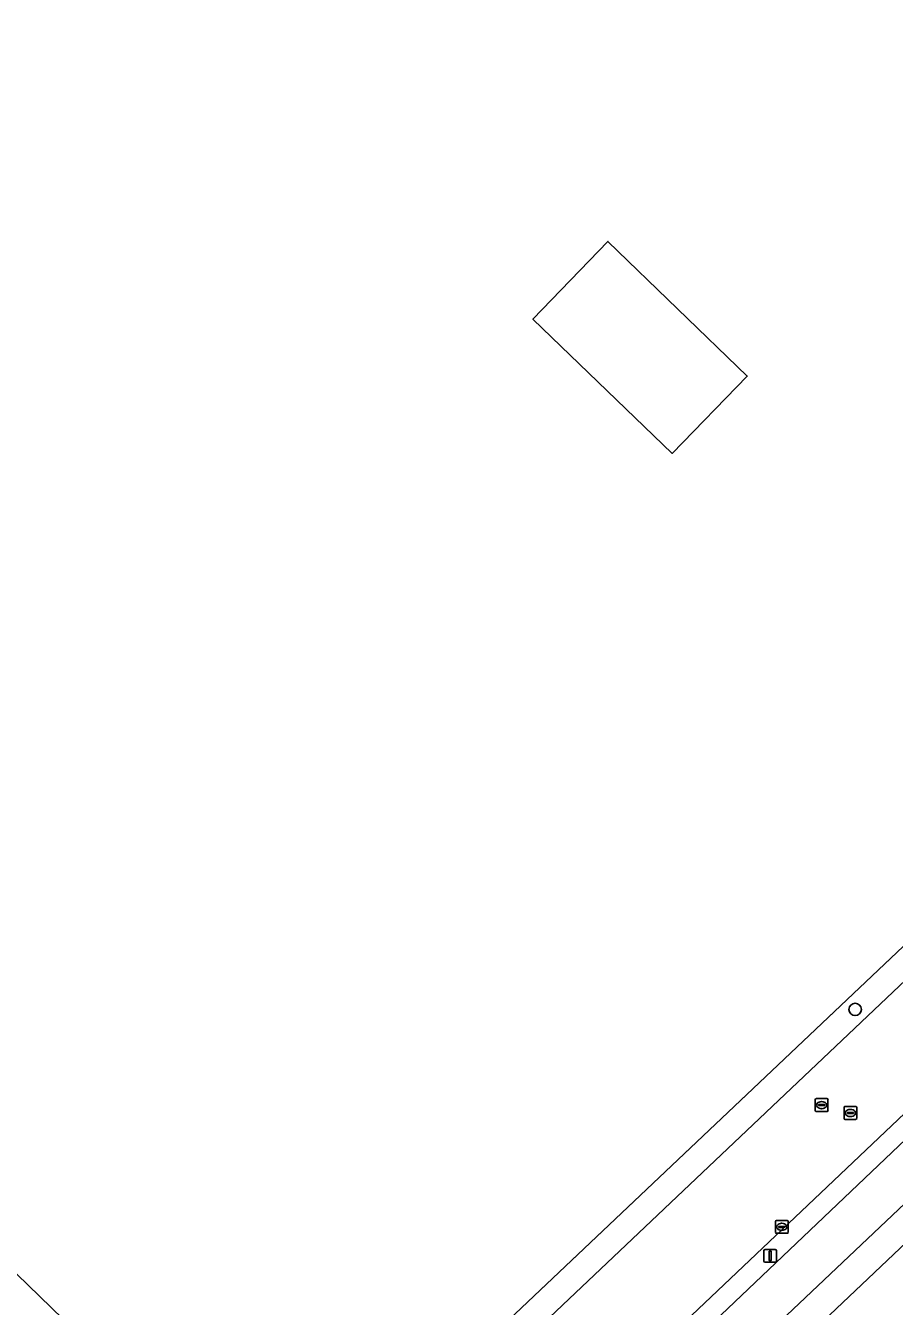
# Model space of a CAD drawing. Extents: x 156141 to 158132, y 385651 to 388333.
# Drawn here: x 156462.7 to 156531.1, y 387848.6 to 387949.4 of the extents above; entities that cross this region are included whole.
import ezdxf

# ---------------------------------------------------------------- set-up
doc = ezdxf.new("R2010")
doc.units = 0
for name, color, linetype in [('IMGEO_Berm_groen', 7, 'Continuous'), ('IMGEO_Boom', 7, 'Continuous'), ('IMGEO_Erf', 7, 'Continuous'), ('IMGEO_Fietspad_gesloten', 7, 'Continuous'), ('IMGEO_Groenvoorziening', 7, 'Continuous'), ('IMGEO_Hek', 7, 'Continuous'), ('IMGEO_Kolk', 7, 'Continuous'), ('IMGEO_Lichtmast', 7, 'Continuous'), ('IMGEO_Pand', 7, 'Continuous'), ('IMGEO_Rijbaan_lokaal_gesloten', 7, 'Continuous'), ('IMGEO_Rioolput', 7, 'Continuous')]:
    doc.layers.add(name, color=color, linetype=linetype)

msp = doc.modelspace()

# ---------------------------------------------------------------- linework, layer by layer
at = {"layer": 'IMGEO_Berm_groen'}
for points in [[(156602.01, 387930.31), (156492.22, 387826.16)], [(156493.72, 387825.34), (156568.03, 387896.04)]]:
    msp.add_lwpolyline(points, dxfattribs=at)
msp.add_lwpolyline([(156559.97, 387900.82), (156559.86, 387903.53), (156483.46, 387831.17), (156485.66, 387831.69), (156485.97, 387830.63), (156486.47, 387831.03), (156489.41, 387833.96)], close=True, dxfattribs=at)
at = {"layer": 'IMGEO_Boom'}
msp.add_circle((156527.97, 387871.95), 0.489, dxfattribs=at)
at = {"layer": 'IMGEO_Erf'}
for points in [[(156479.56, 387823.51), (156473.52, 387830.62), (156477.83, 387834.79), (156482.47, 387830.24), (156483.46, 387831.17), (156559.86, 387903.53), (156559.97, 387900.82), (156560.87, 387901.68), (156560.89, 387904.52), (156566.64, 387909.96), (156569.36, 387909.73), (156570.58, 387910.89), (156567.79, 387911.05), (156590.84, 387932.97), (156591.24, 387930.53), (156592.24, 387931.47), (156592.41, 387934.29), (156592.29, 387934.35), (156606.15, 387947.57)], [(156622.58, 387939.49), (156500.32, 387823.54), (156498.14, 387821.48), (156496.09, 387819.26), (156494.32, 387816.81), (156493.24, 387813.99), (156492.71, 387811.02), (156492.83, 387807.99), (156493.58, 387805.06), (156494.89, 387802.35), (156496.43, 387799.76), (156498.26, 387797.3), (156498.27, 387797.31), (156499.17, 387798.02), (156501.53, 387799.97), (156503.44, 387797.66), (156501.07, 387795.72), (156500.25, 387795.05), (156524.12, 387767.53), (156529.9, 387760.87), (156531.99, 387758.46), (156536.54, 387753.26), (156597.54, 387682.81)]]:
    msp.add_lwpolyline(points, dxfattribs=at)
msp.add_lwpolyline([(156519.48, 387921.84), (156513.57, 387915.74), (156502.6, 387926.32), (156508.51, 387932.45)], close=True, dxfattribs=at)
at = {"layer": 'IMGEO_Fietspad_gesloten'}
for points in [[(156498.61, 387825.16), (156570.53, 387893.25), (156617.18, 387937.68), (156628.75, 387948.69), (156628.79, 387948.73), (156640.77, 387960.07), (156641.1, 387960.38), (156641.81, 387961.15), (156658.69, 387977.15), (156690.74, 388007.26)], [(156602.46, 387928.57), (156568.03, 387896.04), (156493.72, 387825.34)]]:
    msp.add_lwpolyline(points, dxfattribs=at)
at = {"layer": 'IMGEO_Groenvoorziening'}
for points in [[(156628.79, 387948.73), (156628.75, 387948.69), (156617.18, 387937.68), (156570.53, 387893.25), (156498.61, 387825.16)], [(156495.29, 387798.03), (156497.52, 387795.46), (156498.88, 387796.55), (156498.26, 387797.3), (156496.43, 387799.76), (156494.89, 387802.35), (156493.58, 387805.06), (156492.83, 387807.99), (156492.71, 387811.02), (156493.24, 387813.99), (156494.32, 387816.81), (156496.09, 387819.26), (156498.14, 387821.48), (156500.32, 387823.54), (156622.58, 387939.49), (156649.33, 387932.1), (156782.83, 387784.44), (156820.8, 387742.43), (156821.88, 387739.62), (156865.49, 387691.34), (156868.19, 387690), (156873.6, 387683.82), (156873.63, 387683.84)]]:
    msp.add_lwpolyline(points, dxfattribs=at)
at = {"layer": 'IMGEO_Hek'}
for points in [[(156482.96, 387830.7), (156349.55, 387960.36)], [(156500.32, 387823.54), (156622.58, 387939.49)], [(156559.86, 387903.53), (156482.96, 387830.7)]]:
    msp.add_lwpolyline(points, dxfattribs=at)
at = {"layer": 'IMGEO_Kolk'}
for p, q in [((156521.69, 387854.39), (156521.69, 387855.25)), ((156521.77, 387855.32), (156522.62, 387855.32)), ((156521.95, 387854.81), (156521.95, 387854.83)), ((156521.99, 387854.86), (156522.39, 387854.86)), ((156522.18, 387855.1), (156522.2, 387855.1)), ((156522.43, 387854.83), (156522.43, 387854.81)), ((156522.69, 387855.25), (156522.69, 387854.39)), ((156522.62, 387854.32), (156521.77, 387854.32)), ((156522.39, 387854.78), (156521.99, 387854.78)), ((156522.2, 387854.54), (156522.18, 387854.54))]:
    msp.add_line(p, q, dxfattribs=at)
for points in [[(156521.69, 387854.39), (156521.69, 387855.25)], [(156521.77, 387855.32), (156522.62, 387855.32)], [(156522.69, 387855.25), (156522.69, 387854.39)], [(156522.62, 387854.32), (156521.77, 387854.32)]]:
    msp.add_lwpolyline(points, dxfattribs=at)
for centre, radius, start, end in [((156521.77, 387855.24), 0.0765, 91.552, 178.448), ((156521.77, 387855.24), 0.0765, 91.552, 178.448), ((156521.99, 387854.82), 0.0403, 85.8775, 175.7526), ((156522.4, 387854.82), 0.0386, 1.7309, 96.639), ((156522.62, 387855.24), 0.0765, 1.552, 88.448), ((156522.62, 387855.24), 0.0765, 1.552, 88.448), ((156521.77, 387854.39), 0.0765, 181.552, 268.448), ((156521.77, 387854.39), 0.0765, 181.552, 268.448), ((156521.99, 387854.81), 0.0366, 178.938, 274.7102), ((156522.39, 387854.82), 0.043, 264.8664, 352.4533), ((156522.62, 387854.39), 0.0765, 271.552, 358.448), ((156522.62, 387854.39), 0.0765, 271.552, 358.448)]:
    msp.add_arc(centre, radius, start, end, dxfattribs=at)
for centre, major_axis, ratio, start_param, end_param in [((156522.18, 387854.82), (-0.387, 0.002), 0.722429, 4.712389, 7.853982), ((156522.2, 387854.82), (-0.39, 0.002), 0.717154, 1.570796, 4.712389)]:
    msp.add_ellipse(centre, major_axis=major_axis, ratio=ratio, start_param=start_param, end_param=end_param, dxfattribs=at)
at = {"layer": 'IMGEO_Lichtmast'}
for p, q in [((156520.78, 387852.13), (156520.78, 387852.93)), ((156520.78, 387852.93), (156520.78, 387852.13)), ((156520.88, 387853.03), (156521.67, 387853.03)), ((156521.67, 387853.03), (156520.88, 387853.03)), ((156521.77, 387852.93), (156521.77, 387852.13)), ((156521.77, 387852.13), (156521.77, 387852.93)), ((156521.67, 387852.03), (156520.88, 387852.03)), ((156520.88, 387852.03), (156521.67, 387852.03))]:
    msp.add_line(p, q, dxfattribs=at)
msp.add_lwpolyline([(156521.2, 387852.91), (156521.35, 387852.91), (156521.35, 387852.16), (156521.2, 387852.16), (156521.2, 387852.91)], dxfattribs=at)
for centre, start, end in [((156520.88, 387852.93), 90, 180), ((156520.88, 387852.93), 90, 180), ((156521.67, 387852.93), 0, 90), ((156521.67, 387852.93), 360, 90), ((156520.88, 387852.13), 180, 270), ((156520.88, 387852.13), 180, 270), ((156521.67, 387852.13), 270, 0), ((156521.67, 387852.13), 270, 0)]:
    msp.add_arc(centre, 0.1, start, end, dxfattribs=at)
at = {"layer": 'IMGEO_Pand'}
msp.add_lwpolyline([(156508.51, 387932.45), (156502.6, 387926.32), (156513.57, 387915.74), (156519.48, 387921.84)], close=True, dxfattribs=at)
at = {"layer": 'IMGEO_Rijbaan_lokaal_gesloten'}
msp.add_lwpolyline([(156644.84, 387981.34), (156643.59, 387980.14), (156642.37, 387979.04), (156609.91, 387948.24), (156609.01, 387947.39), (156592.24, 387931.47), (156591.24, 387930.53), (156570.58, 387910.89), (156569.36, 387909.73), (156560.87, 387901.68), (156559.97, 387900.82), (156489.41, 387833.96), (156486.47, 387831.03), (156492.22, 387826.16), (156602.01, 387930.31)], dxfattribs=at)
at = {"layer": 'IMGEO_Rioolput'}
for p, q in [((156524.91, 387864.92), (156525.76, 387864.92)), ((156524.83, 387863.99), (156524.83, 387864.84)), ((156525.76, 387863.91), (156524.91, 387863.91)), ((156525.09, 387864.41), (156525.09, 387864.42)), ((156525.13, 387864.46), (156525.53, 387864.46)), ((156525.53, 387864.37), (156525.13, 387864.37)), ((156525.32, 387864.69), (156525.34, 387864.69)), ((156525.34, 387864.14), (156525.32, 387864.14)), ((156525.57, 387864.42), (156525.57, 387864.41)), ((156525.83, 387864.84), (156525.83, 387863.99)), ((156527.1, 387863.37), (156527.1, 387864.22)), ((156527.17, 387864.29), (156528.02, 387864.29)), ((156527.59, 387864.07), (156527.61, 387864.07)), ((156528.1, 387864.22), (156528.1, 387863.37)), ((156528.02, 387863.29), (156527.17, 387863.29)), ((156527.36, 387863.79), (156527.36, 387863.8)), ((156527.4, 387863.84), (156527.8, 387863.84)), ((156527.79, 387863.75), (156527.4, 387863.75)), ((156527.61, 387863.51), (156527.58, 387863.51)), ((156527.84, 387863.8), (156527.84, 387863.79))]:
    msp.add_line(p, q, dxfattribs=at)
for points in [[(156524.91, 387864.92), (156525.76, 387864.92)], [(156524.83, 387863.99), (156524.83, 387864.84)], [(156525.76, 387863.91), (156524.91, 387863.91)], [(156525.83, 387864.84), (156525.83, 387863.99)], [(156527.1, 387863.37), (156527.1, 387864.22)], [(156527.17, 387864.29), (156528.02, 387864.29)], [(156528.1, 387864.22), (156528.1, 387863.37)], [(156528.02, 387863.29), (156527.17, 387863.29)]]:
    msp.add_lwpolyline(points, dxfattribs=at)
for centre, radius, start, end in [((156524.91, 387864.84), 0.0765, 91.552, 178.448), ((156524.91, 387864.84), 0.0765, 91.552, 178.448), ((156525.76, 387864.84), 0.0765, 1.552, 88.448), ((156525.76, 387864.84), 0.0765, 1.552, 88.448), ((156524.91, 387863.99), 0.0765, 181.552, 268.448), ((156524.91, 387863.99), 0.0765, 181.552, 268.448), ((156525.13, 387864.42), 0.0403, 85.8775, 175.7526), ((156525.13, 387864.41), 0.0366, 178.938, 274.7102), ((156525.54, 387864.42), 0.0386, 1.7309, 96.639), ((156525.53, 387864.41), 0.043, 264.8664, 352.4533), ((156525.76, 387863.99), 0.0765, 271.552, 358.448), ((156525.76, 387863.99), 0.0765, 271.552, 358.448), ((156527.17, 387864.22), 0.0765, 91.552, 178.448), ((156527.17, 387864.22), 0.0765, 91.552, 178.448), ((156528.02, 387864.22), 0.0765, 1.552, 88.448), ((156528.02, 387864.22), 0.0765, 1.552, 88.448), ((156527.17, 387863.37), 0.0765, 181.552, 268.448), ((156527.17, 387863.37), 0.0765, 181.552, 268.448), ((156527.4, 387863.8), 0.0403, 85.8775, 175.7526), ((156527.39, 387863.79), 0.0366, 178.938, 274.7102), ((156527.8, 387863.79), 0.043, 264.8664, 352.4533), ((156527.8, 387863.8), 0.0386, 1.7309, 96.639), ((156528.02, 387863.37), 0.0765, 271.552, 358.448), ((156528.02, 387863.37), 0.0765, 271.552, 358.448)]:
    msp.add_arc(centre, radius, start, end, dxfattribs=at)
for centre, major_axis, ratio, start_param, end_param in [((156525.32, 387864.41), (-0.387, 0.002), 0.722429, 4.712389, 7.853982), ((156525.34, 387864.41), (-0.39, 0.002), 0.717154, 1.570796, 4.712389), ((156527.58, 387863.79), (-0.387, 0.002), 0.722429, 4.712389, 7.853982), ((156527.61, 387863.79), (-0.39, 0.002), 0.717154, 1.570796, 4.712389)]:
    msp.add_ellipse(centre, major_axis=major_axis, ratio=ratio, start_param=start_param, end_param=end_param, dxfattribs=at)

doc.saveas('drawing.dxf')
